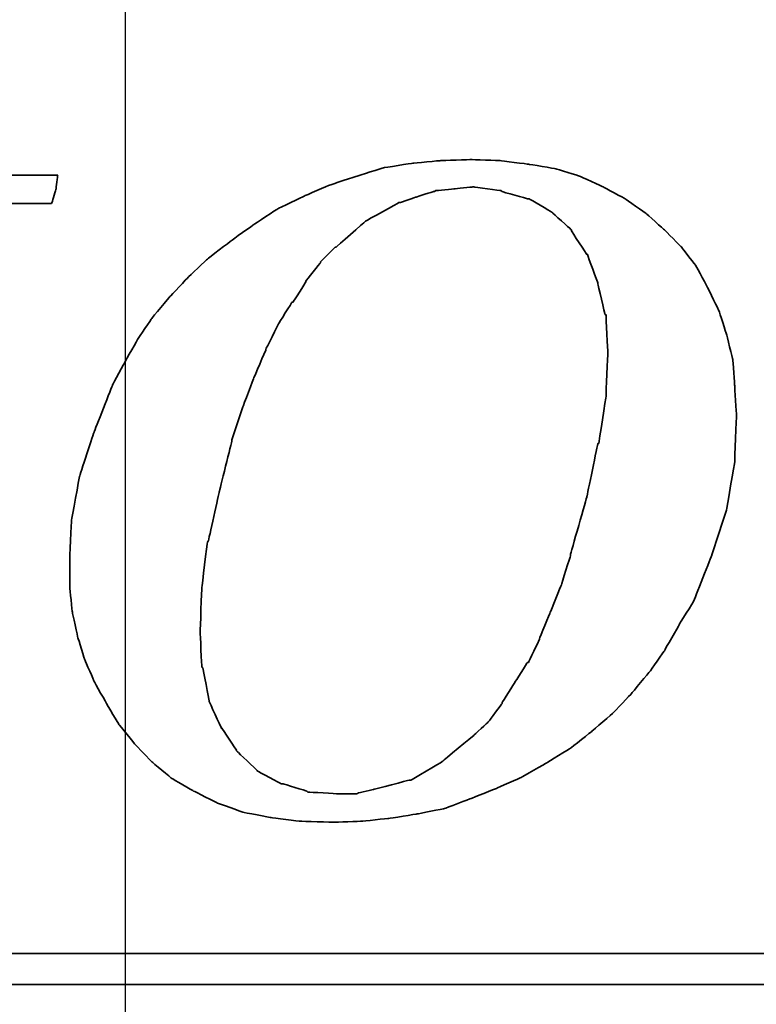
# Model space of a CAD drawing. Header units: millimetres. Extents: x -212 to 3135, y -1694 to 860.
# Tile 560 of 565: x 1110.19 to 1114.97, y -397.94 to -391.55. Entities that reach past the tile are written whole.
import ezdxf

# ---------------------------------------------------------------- set-up
doc = ezdxf.new("R2010")
doc.units = ezdxf.units.MM
doc.layers.add('2', color=7, linetype='CONTINUOUS', true_color=0xffffff)
doc.layers.add('DIM', color=4, linetype='CONTINUOUS')
doc.layers.add('layer 1', color=7, linetype='CONTINUOUS')

# ---------------------------------------------------------------- blocks, each defined once
blk = doc.blocks.new('TBI MOTION logo(完整正式版)')
at = {"layer": 'layer 1', "color": 22, "lineweight": 35}
for points, knots in [([(35.79625, -6.98375), (35.79625, -6.98375), (36.23125, -7.43875), (36.23125, -7.43875), (36.23125, -7.43875), (36.23125, -7.43875), (36.75625, -7.87125), (36.75625, -7.87125), (36.75625, -7.87125), (36.75625, -7.87125), (37.33125, -8.20375), (37.33125, -8.20375), (37.33125, -8.20375), (37.33125, -8.20375), (37.95625, -8.51875), (37.95625, -8.51875), (37.95625, -8.51875), (37.95625, -8.51875), (38.62625, -8.75875), (38.62625, -8.75875), (38.62625, -8.75875), (38.62625, -8.75875), (39.37125, -8.90375), (39.37125, -8.90375), (39.37125, -8.90375), (39.37125, -8.90375), (40.14125, -8.99875), (40.14125, -8.99875), (40.14125, -8.99875), (40.14125, -8.99875), (41.02625, -9.02375), (41.02625, -9.02375), (41.02625, -9.02375), (41.02625, -9.02375), (41.74625, -8.99875), (41.74625, -8.99875), (41.74625, -8.99875), (41.74625, -8.99875), (42.46625, -8.92375), (42.46625, -8.92375), (42.46625, -8.92375), (42.46625, -8.92375), (43.21125, -8.80625), (43.21125, -8.80625), (43.21125, -8.80625), (43.21125, -8.80625), (43.93125, -8.66375), (43.93125, -8.66375), (43.93125, -8.66375), (43.93125, -8.66375), (44.62625, -8.39875), (44.62625, -8.39875), (44.62625, -8.39875), (44.62625, -8.39875), (45.29625, -8.13375), (45.29625, -8.13375), (45.29625, -8.13375), (45.29625, -8.13375), (45.94625, -7.84375), (45.94625, -7.84375), (45.94625, -7.84375), (45.94625, -7.84375), (46.61625, -7.46375), (46.61625, -7.46375), (46.61625, -7.46375), (46.61625, -7.46375), (47.24125, -7.07875), (47.24125, -7.07875), (47.24125, -7.07875), (47.24125, -7.07875), (47.81625, -6.62375), (47.81625, -6.62375), (47.81625, -6.62375), (47.81625, -6.62375), (48.36875, -6.14375), (48.36875, -6.14375), (48.36875, -6.14375), (48.36875, -6.14375), (48.84625, -5.64125), (48.84625, -5.64125), (48.84625, -5.64125), (48.84625, -5.64125), (49.32625, -5.06375), (49.32625, -5.06375), (49.32625, -5.06375), (49.32625, -5.06375), (49.71125, -4.51374), (49.71125, -4.51374), (49.71125, -4.51374), (49.71125, -4.51374), (50.09625, -3.83874), (50.09625, -3.83874), (50.09625, -3.83874), (50.09625, -3.83874), (50.48125, -3.21374), (50.48125, -3.21374), (50.48125, -3.21374), (50.48125, -3.21374), (50.96125, -1.99125), (50.96125, -1.99125), (50.96125, -1.99125), (50.96125, -1.99125), (51.34375, -0.81875), (51.34375, -0.81875), (51.34375, -0.81875), (51.34375, -0.81875), (51.56125, 0.45624), (51.56125, 0.45624), (51.56125, 0.45624), (51.56125, 0.45624), (51.60625, 1.67624), (51.60625, 1.67624), (51.60625, 1.67624), (51.60625, 1.67624), (51.56125, 2.44625), (51.56125, 2.44625), (51.56125, 2.44625), (51.56125, 2.44625), (51.51125, 3.14125), (51.51125, 3.14125), (51.51125, 3.14125), (51.51125, 3.14125), (51.34375, 3.81125), (51.34375, 3.81125), (51.34375, 3.81125), (51.34375, 3.81125), (51.15125, 4.41125), (51.15125, 4.41125), (51.15125, 4.41125), (51.15125, 4.41125), (50.86125, 5.01125), (50.86125, 5.01125), (50.86125, 5.01125), (50.86125, 5.01125), (50.55125, 5.58875), (50.55125, 5.58875), (50.55125, 5.58875), (50.55125, 5.58875), (50.16625, 6.09125), (50.16625, 6.09125), (50.16625, 6.09125), (50.16625, 6.09125), (49.71125, 6.54875), (49.71125, 6.54875), (49.71125, 6.54875), (49.71125, 6.54875), (49.23125, 6.98125), (49.23125, 6.98125), (49.23125, 6.98125), (49.23125, 6.98125), (48.67875, 7.36625), (48.67875, 7.36625), (48.67875, 7.36625), (48.67875, 7.36625), (48.10375, 7.67625), (48.10375, 7.67625), (48.10375, 7.67625), (48.10375, 7.67625), (47.48125, 7.96375), (47.48125, 7.96375), (47.48125, 7.96375), (47.48125, 7.96375), (46.85625, 8.15625), (46.85625, 8.15625), (46.85625, 8.15625), (46.85625, 8.15625), (46.13625, 8.27624), (46.13625, 8.27624), (46.13625, 8.27624), (46.13625, 8.27624), (45.39125, 8.37125), (45.39125, 8.37125), (45.39125, 8.37125), (45.39125, 8.37125), (44.62625, 8.39624), (44.62625, 8.39624), (44.62625, 8.39624), (44.62625, 8.39624), (43.83625, 8.37125), (43.83625, 8.37125), (43.83625, 8.37125), (43.83625, 8.37125), (43.09125, 8.30125), (43.09125, 8.30125), (43.09125, 8.30125), (43.09125, 8.30125), (42.32125, 8.18125), (42.32125, 8.18125), (42.32125, 8.18125), (42.32125, 8.18125), (41.62875, 7.96375), (41.62875, 7.96375), (41.62875, 7.96375), (41.62875, 7.96375), (40.90625, 7.72625), (40.90625, 7.72625), (40.90625, 7.72625), (40.90625, 7.72625), (40.23624, 7.43625), (40.23624, 7.43625), (40.23624, 7.43625), (40.23624, 7.43625), (39.54124, 7.10125), (39.54124, 7.10125), (39.54124, 7.10125), (39.54124, 7.10125), (38.91625, 6.69125), (38.91625, 6.69125), (38.91625, 6.69125), (38.91625, 6.69125), (38.31625, 6.26125), (38.31625, 6.26125), (38.31625, 6.26125), (38.31625, 6.26125), (37.69125, 5.78125), (37.69125, 5.78125), (37.69125, 5.78125), (37.69125, 5.78125), (37.18625, 5.30125), (37.18625, 5.30125), (37.18625, 5.30125), (37.18625, 5.30125), (36.70625, 4.79624), (36.70625, 4.79624), (36.70625, 4.79624), (36.70625, 4.79624), (36.23125, 4.22125), (36.23125, 4.22125), (36.23125, 4.22125), (36.23125, 4.22125), (35.87124, 3.69375), (35.87124, 3.69375), (35.87124, 3.69375), (35.87124, 3.69375), (35.53125, 3.09125), (35.53125, 3.09125), (35.53125, 3.09125), (35.53125, 3.09125), (35.19875, 2.47125), (35.19875, 2.47125), (35.19875, 2.47125), (35.19875, 2.47125), (34.71625, 1.24625), (34.71625, 1.24625), (34.71625, 1.24625), (34.71625, 1.24625), (34.33125, 0.06874), (34.33125, 0.06874), (34.33125, 0.06874), (34.33125, 0.06874), (34.11625, -1.07875), (34.11625, -1.07875), (34.11625, -1.07875), (34.11625, -1.07875), (34.07125, -2.15875), (34.07125, -2.15875), (34.07125, -2.15875), (34.07125, -2.15875), (34.07125, -2.85375), (34.07125, -2.85375), (34.07125, -2.85375), (34.07125, -2.85375), (34.14125, -3.50375), (34.14125, -3.50375), (34.14125, -3.50375), (34.14125, -3.50375), (34.28625, -4.17375), (34.28625, -4.17375), (34.28625, -4.17375), (34.28625, -4.17375), (34.47625, -4.77624), (34.47625, -4.77624), (34.47625, -4.77624), (34.47625, -4.77624), (34.71625, -5.32625), (34.71625, -5.32625), (34.71625, -5.32625), (34.71625, -5.32625), (35.05375, -5.92875), (35.05375, -5.92875), (35.05375, -5.92875), (35.05375, -5.92875), (35.36375, -6.45375), (35.36375, -6.45375), (35.36375, -6.45375), (35.36375, -6.45375), (35.79625, -6.98375), (35.79625, -6.98375)], [0, 0, 0, 0, 0.01388889, 0.01388889, 0.01388889, 0.0138889, 0.02777778, 0.02777778, 0.02777778, 0.02777779, 0.04166667, 0.04166667, 0.04166667, 0.04166668, 0.05555556, 0.05555556, 0.05555556, 0.05555557, 0.06944444, 0.06944444, 0.06944444, 0.06944445, 0.08333333, 0.08333333, 0.08333333, 0.08333334, 0.09722222, 0.09722222, 0.09722222, 0.09722223, 0.11111111, 0.11111111, 0.11111111, 0.11111112, 0.125, 0.125, 0.125, 0.12500001, 0.13888889, 0.13888889, 0.13888889, 0.1388889, 0.15277778, 0.15277778, 0.15277778, 0.15277779, 0.16666667, 0.16666667, 0.16666667, 0.16666668, 0.18055556, 0.18055556, 0.18055556, 0.18055557, 0.19444444, 0.19444444, 0.19444444, 0.19444445, 0.20833333, 0.20833333, 0.20833333, 0.20833334, 0.22222222, 0.22222222, 0.22222222, 0.22222223, 0.23611111, 0.23611111, 0.23611111, 0.23611112, 0.25, 0.25, 0.25, 0.25000001, 0.26388889, 0.26388889, 0.26388889, 0.2638889, 0.27777778, 0.27777778, 0.27777778, 0.27777779, 0.29166667, 0.29166667, 0.29166667, 0.29166668, 0.30555556, 0.30555556, 0.30555556, 0.30555557, 0.31944444, 0.31944444, 0.31944444, 0.31944445, 0.33333333, 0.33333333, 0.33333333, 0.33333334, 0.34722222, 0.34722222, 0.34722222, 0.34722223, 0.36111111, 0.36111111, 0.36111111, 0.36111112, 0.375, 0.375, 0.375, 0.37500001, 0.38888889, 0.38888889, 0.38888889, 0.3888889, 0.40277778, 0.40277778, 0.40277778, 0.40277779, 0.41666667, 0.41666667, 0.41666667, 0.41666668, 0.43055556, 0.43055556, 0.43055556, 0.43055557, 0.44444444, 0.44444444, 0.44444444, 0.44444445, 0.45833333, 0.45833333, 0.45833333, 0.45833334, 0.47222222, 0.47222222, 0.47222222, 0.47222223, 0.48611111, 0.48611111, 0.48611111, 0.48611112, 0.5, 0.5, 0.5, 0.50000001, 0.51388889, 0.51388889, 0.51388889, 0.5138889, 0.52777778, 0.52777778, 0.52777778, 0.52777779, 0.54166667, 0.54166667, 0.54166667, 0.54166668, 0.55555556, 0.55555556, 0.55555556, 0.55555557, 0.56944444, 0.56944444, 0.56944444, 0.56944445, 0.58333333, 0.58333333, 0.58333333, 0.58333334, 0.59722222, 0.59722222, 0.59722222, 0.59722223, 0.61111111, 0.61111111, 0.61111111, 0.61111112, 0.625, 0.625, 0.625, 0.62500001, 0.63888889, 0.63888889, 0.63888889, 0.6388889, 0.65277778, 0.65277778, 0.65277778, 0.65277779, 0.66666667, 0.66666667, 0.66666667, 0.66666668, 0.68055556, 0.68055556, 0.68055556, 0.68055557, 0.69444444, 0.69444444, 0.69444444, 0.69444445, 0.70833333, 0.70833333, 0.70833333, 0.70833334, 0.72222222, 0.72222222, 0.72222222, 0.72222223, 0.73611111, 0.73611111, 0.73611111, 0.73611112, 0.75, 0.75, 0.75, 0.75000001, 0.76388889, 0.76388889, 0.76388889, 0.7638889, 0.77777778, 0.77777778, 0.77777778, 0.77777779, 0.79166667, 0.79166667, 0.79166667, 0.79166668, 0.80555556, 0.80555556, 0.80555556, 0.80555557, 0.81944444, 0.81944444, 0.81944444, 0.81944445, 0.83333333, 0.83333333, 0.83333333, 0.83333334, 0.84722222, 0.84722222, 0.84722222, 0.84722223, 0.86111111, 0.86111111, 0.86111111, 0.86111112, 0.875, 0.875, 0.875, 0.87500001, 0.88888889, 0.88888889, 0.88888889, 0.8888889, 0.90277778, 0.90277778, 0.90277778, 0.90277779, 0.91666667, 0.91666667, 0.91666667, 0.91666668, 0.93055556, 0.93055556, 0.93055556, 0.93055557, 0.94444444, 0.94444444, 0.94444444, 0.94444445, 0.95833333, 0.95833333, 0.95833333, 0.95833334, 0.97222222, 0.97222222, 0.97222222, 0.97222223, 0.98611111, 0.98611111, 0.98611111, 0.98611112, 1, 1, 1, 1]), ([(22.26375, -7.94375), (22.26375, -7.94375), (22.26375, -7.96625), (22.26375, -7.96625), (22.26375, -7.96625), (22.26375, -7.96625), (22.24125, -7.99125), (22.24125, -7.99125), (22.24125, -7.99125), (22.24125, -7.99125), (22.14625, -8.34875), (22.14625, -8.34875), (22.14625, -8.34875), (22.14625, -8.34875), (22.07625, -8.68625), (22.07625, -8.68625), (22.07625, -8.68625), (22.07625, -8.68625), (22.17125, -8.68625), (22.17125, -8.68625), (22.17125, -8.68625), (22.17125, -8.68625), (22.55375, -8.68625), (22.55375, -8.68625), (22.55375, -8.68625), (22.55375, -8.68625), (23.08125, -8.68625), (23.08125, -8.68625), (23.08125, -8.68625), (23.08125, -8.68625), (23.70375, -8.68625), (23.70375, -8.68625), (23.70375, -8.68625), (23.70375, -8.68625), (24.42625, -8.68625), (24.42625, -8.68625), (24.42625, -8.68625), (24.42625, -8.68625), (25.91125, -8.68625), (25.91125, -8.68625), (25.91125, -8.68625), (25.91125, -8.68625), (27.40125, -8.68625), (27.40125, -8.68625), (27.40125, -8.68625), (27.40125, -8.68625), (28.11875, -8.68625), (28.11875, -8.68625), (28.11875, -8.68625), (28.11875, -8.68625), (28.74125, -8.68625), (28.74125, -8.68625), (28.74125, -8.68625), (28.74125, -8.68625), (29.22125, -8.68625), (29.22125, -8.68625), (29.22125, -8.68625), (29.22125, -8.68625), (29.65625, -8.68625), (29.65625, -8.68625), (29.65625, -8.68625), (29.65625, -8.68625), (29.84875, -8.68625), (29.84875, -8.68625), (29.84875, -8.68625), (29.84875, -8.68625), (29.84875, -8.63875), (29.84875, -8.63875), (29.84875, -8.63875), (29.84875, -8.63875), (29.87125, -8.63875), (29.87125, -8.63875), (29.87125, -8.63875), (29.87125, -8.63875), (29.96875, -8.27875), (29.96875, -8.27875), (29.96875, -8.27875), (29.96875, -8.27875), (30.04125, -7.94375), (30.04125, -7.94375), (30.04125, -7.94375), (30.04125, -7.94375), (29.65625, -7.94375), (29.65625, -7.94375), (29.65625, -7.94375), (29.65625, -7.94375), (29.22125, -7.94375), (29.22125, -7.94375), (29.22125, -7.94375), (29.22125, -7.94375), (29.08125, -7.94375), (29.08125, -7.94375), (29.08125, -7.94375), (29.08125, -7.94375), (29.03125, -7.94375), (29.03125, -7.94375), (29.03125, -7.94375), (29.03125, -7.94375), (28.45625, -7.89375), (28.45625, -7.89375), (28.45625, -7.89375), (28.45625, -7.89375), (28.43125, -7.87125), (28.43125, -7.87125), (28.43125, -7.87125), (28.43125, -7.87125), (28.19125, -7.82375), (28.19125, -7.82375), (28.19125, -7.82375), (28.19125, -7.82375), (28.16625, -7.82375), (28.16625, -7.82375), (28.16625, -7.82375), (28.16625, -7.82375), (28.14625, -7.82375), (28.14625, -7.82375), (28.14625, -7.82375), (28.14625, -7.82375), (27.95125, -7.72375), (27.95125, -7.72375), (27.95125, -7.72375), (27.95125, -7.72375), (27.92625, -7.70375), (27.92625, -7.70375), (27.92625, -7.70375), (27.92625, -7.70375), (27.90625, -7.67875), (27.90625, -7.67875), (27.90625, -7.67875), (27.90625, -7.67875), (27.76125, -7.48875), (27.76125, -7.48875), (27.76125, -7.48875), (27.76125, -7.48875), (27.73375, -7.43875), (27.73375, -7.43875), (27.73375, -7.43875), (27.73375, -7.43875), (27.71125, -7.38875), (27.71125, -7.38875), (27.71125, -7.38875), (27.71125, -7.38875), (27.66625, -7.12875), (27.66625, -7.12875), (27.66625, -7.12875), (27.66625, -7.12875), (27.66625, -7.10375), (27.66625, -7.10375), (27.66625, -7.10375), (27.66625, -7.10375), (27.66625, -7.05375), (27.66625, -7.05375), (27.66625, -7.05375), (27.66625, -7.05375), (27.66625, -7.00875), (27.66625, -7.00875), (27.66625, -7.00875), (27.66625, -7.00875), (27.71125, -6.69625), (27.71125, -6.69625), (27.71125, -6.69625), (27.71125, -6.69625), (27.71125, -6.67125), (27.71125, -6.67125), (27.71125, -6.67125), (27.71125, -6.67125), (27.73375, -6.64875), (27.73375, -6.64875), (27.73375, -6.64875), (27.73375, -6.64875), (27.78625, -6.50375), (27.78625, -6.50375), (27.78625, -6.50375), (27.78625, -6.50375), (27.83125, -6.38375), (27.83125, -6.38375), (27.83125, -6.38375), (27.83125, -6.38375), (27.88125, -6.14375), (27.88125, -6.14375), (27.88125, -6.14375), (27.88125, -6.14375), (27.88125, -6.11875), (27.88125, -6.11875), (27.88125, -6.11875), (27.88125, -6.11875), (27.97625, -5.85375), (27.97625, -5.85375), (27.97625, -5.85375), (27.97625, -5.85375), (28.07375, -5.47125), (28.07375, -5.47125), (28.07375, -5.47125), (28.07375, -5.47125), (28.26625, -4.65375), (28.26625, -4.65375), (28.26625, -4.65375), (28.26625, -4.65375), (28.26625, -4.63375), (28.26625, -4.63375), (28.26625, -4.63375), (28.26625, -4.63375), (28.55125, -3.67374), (28.55125, -3.67374), (28.55125, -3.67374), (28.55125, -3.67374), (28.84125, -2.59374), (28.84125, -2.59374), (28.84125, -2.59374), (28.84125, -2.59374), (29.46125, -0.19375), (29.46125, -0.19375), (29.46125, -0.19375), (29.46125, -0.19375), (30.08625, 2.20624), (30.08625, 2.20624), (30.08625, 2.20624), (30.08625, 2.20624), (30.37625, 3.30875), (30.37625, 3.30875), (30.37625, 3.30875), (30.37625, 3.30875), (30.37625, 3.33125), (30.37625, 3.33125), (30.37625, 3.33125), (30.37625, 3.33125), (30.66125, 4.27125), (30.66125, 4.27125), (30.66125, 4.27125), (30.66125, 4.27125), (30.66125, 4.31875), (30.66125, 4.31875), (30.66125, 4.31875), (30.66125, 4.31875), (30.85625, 5.13125), (30.85625, 5.13125), (30.85625, 5.13125), (30.85625, 5.13125), (30.95125, 5.47125), (30.95125, 5.47125), (30.95125, 5.47125), (30.95125, 5.47125), (30.95125, 5.49125), (30.95125, 5.49125), (30.95125, 5.49125), (30.95125, 5.49125), (31.04625, 5.75625), (31.04625, 5.75625), (31.04625, 5.75625), (31.04625, 5.75625), (31.09625, 5.97125), (31.09625, 5.97125), (31.09625, 5.97125), (31.09625, 5.97125), (31.09625, 5.99624), (31.09625, 5.99624), (31.09625, 5.99624), (31.09625, 5.99624), (31.14375, 6.16625), (31.14375, 6.16625), (31.14375, 6.16625), (31.14375, 6.16625), (31.14375, 6.18625), (31.14375, 6.18625), (31.14375, 6.18625), (31.14375, 6.18625), (31.16624, 6.28625), (31.16624, 6.28625), (31.16624, 6.28625), (31.16624, 6.28625), (31.16624, 6.33124), (31.16624, 6.33124), (31.16624, 6.33124), (31.16624, 6.33124), (31.19125, 6.38124), (31.19125, 6.38124), (31.19125, 6.38124), (31.19125, 6.38124), (31.38125, 6.71625), (31.38125, 6.71625), (31.38125, 6.71625), (31.38125, 6.71625), (31.40624, 6.74125), (31.40624, 6.74125), (31.40624, 6.74125), (31.40624, 6.74125), (31.43125, 6.76625), (31.43125, 6.76625), (31.43125, 6.76625), (31.43125, 6.76625), (31.64625, 7.00624), (31.64625, 7.00624), (31.64625, 7.00624), (31.64625, 7.00624), (31.67125, 7.00624), (31.67125, 7.00624), (31.67125, 7.00624), (31.67125, 7.00624), (31.69625, 7.00624), (31.69625, 7.00624), (31.69625, 7.00624), (31.69625, 7.00624), (31.83875, 7.10125), (31.83875, 7.10125), (31.83875, 7.10125), (31.83875, 7.10125), (31.86124, 7.12624), (31.86124, 7.12624), (31.86124, 7.12624), (31.86124, 7.12624), (31.88625, 7.12624), (31.88625, 7.12624), (31.88625, 7.12624), (31.88625, 7.12624), (32.10124, 7.17125), (32.10124, 7.17125), (32.10124, 7.17125), (32.10124, 7.17125), (32.10124, 7.19624), (32.10124, 7.19624), (32.10124, 7.19624), (32.10124, 7.19624), (32.39125, 7.24624), (32.39125, 7.24624), (32.39125, 7.24624), (32.39125, 7.24624), (32.41624, 7.24624), (32.41624, 7.24624), (32.41624, 7.24624), (32.41624, 7.24624), (32.43624, 7.24624), (32.43624, 7.24624), (32.43624, 7.24624), (32.43624, 7.24624), (32.72375, 7.24624), (32.72375, 7.24624), (32.72375, 7.24624), (32.72375, 7.24624), (32.79624, 7.24624), (32.79624, 7.24624), (32.79624, 7.24624), (32.79624, 7.24624), (32.89625, 7.24624), (32.89625, 7.24624), (32.89625, 7.24624), (32.89625, 7.24624), (33.23124, 7.24624), (33.23124, 7.24624), (33.23124, 7.24624), (33.23124, 7.24624), (33.59125, 7.24624), (33.59125, 7.24624), (33.59125, 7.24624), (33.59125, 7.24624), (33.61625, 7.29125), (33.61625, 7.29125), (33.61625, 7.29125), (33.61625, 7.29125), (33.71125, 7.62625), (33.71125, 7.62625), (33.71125, 7.62625), (33.71125, 7.62625), (33.75625, 7.98625), (33.75625, 7.98625), (33.75625, 7.98625), (33.75625, 7.98625), (33.63625, 7.98625), (33.63625, 7.98625), (33.63625, 7.98625), (33.63625, 7.98625), (33.23124, 7.98625), (33.23124, 7.98625), (33.23124, 7.98625), (33.23124, 7.98625), (32.67875, 7.98625), (32.67875, 7.98625), (32.67875, 7.98625), (32.67875, 7.98625), (32.05625, 7.98625), (32.05625, 7.98625), (32.05625, 7.98625), (32.05625, 7.98625), (31.35625, 7.98625), (31.35625, 7.98625), (31.35625, 7.98625), (31.35625, 7.98625), (29.80125, 7.98625), (29.80125, 7.98625), (29.80125, 7.98625), (29.80125, 7.98625), (28.26625, 7.98625), (28.26625, 7.98625), (28.26625, 7.98625), (28.26625, 7.98625), (27.59125, 7.98625), (27.59125, 7.98625), (27.59125, 7.98625), (27.59125, 7.98625), (26.91875, 7.98625), (26.91875, 7.98625), (26.91875, 7.98625), (26.91875, 7.98625), (26.39125, 7.98625), (26.39125, 7.98625), (26.39125, 7.98625), (26.39125, 7.98625), (25.96125, 7.98625), (25.96125, 7.98625), (25.96125, 7.98625), (25.96125, 7.98625), (25.76875, 7.98625), (25.76875, 7.98625), (25.76875, 7.98625), (25.76875, 7.98625), (25.76875, 7.96375), (25.76875, 7.96375), (25.76875, 7.96375), (25.76875, 7.96375), (25.74625, 7.94125), (25.74625, 7.94125), (25.74625, 7.94125), (25.74625, 7.94125), (25.64875, 7.55625), (25.64875, 7.55625), (25.64875, 7.55625), (25.64875, 7.55625), (25.57625, 7.24624), (25.57625, 7.24624), (25.57625, 7.24624), (25.57625, 7.24624), (25.59875, 7.24624), (25.59875, 7.24624), (25.59875, 7.24624), (25.59875, 7.24624), (26.01125, 7.24624), (26.01125, 7.24624), (26.01125, 7.24624), (26.01125, 7.24624), (26.48625, 7.24624), (26.48625, 7.24624), (26.48625, 7.24624), (26.48625, 7.24624), (26.60625, 7.24624), (26.60625, 7.24624), (26.60625, 7.24624), (26.60625, 7.24624), (26.63125, 7.24624), (26.63125, 7.24624), (26.63125, 7.24624), (26.63125, 7.24624), (26.68125, 7.24624), (26.68125, 7.24624), (26.68125, 7.24624), (26.68125, 7.24624), (26.70625, 7.24624), (26.70625, 7.24624), (26.70625, 7.24624), (26.70625, 7.24624), (26.96625, 7.24624), (26.96625, 7.24624), (26.96625, 7.24624), (26.96625, 7.24624), (26.99125, 7.21875), (26.99125, 7.21875), (26.99125, 7.21875), (26.99125, 7.21875), (27.23375, 7.17125), (27.23375, 7.17125), (27.23375, 7.17125), (27.23375, 7.17125), (27.40125, 7.12624), (27.40125, 7.12624), (27.40125, 7.12624), (27.40125, 7.12624), (27.56625, 7.07624), (27.56625, 7.07624), (27.56625, 7.07624), (27.56625, 7.07624), (27.61375, 7.07624), (27.61375, 7.07624), (27.61375, 7.07624), (27.61375, 7.07624), (27.64125, 7.07624), (27.64125, 7.07624), (27.64125, 7.07624), (27.64125, 7.07624), (27.66625, 7.02624), (27.66625, 7.02624), (27.66625, 7.02624), (27.66625, 7.02624), (27.85625, 6.86125), (27.85625, 6.86125), (27.85625, 6.86125), (27.85625, 6.86125), (27.88125, 6.81125), (27.88125, 6.81125), (27.88125, 6.81125), (27.88125, 6.81125), (27.88125, 6.76625), (27.88125, 6.76625), (27.88125, 6.76625), (27.88125, 6.76625), (27.92625, 6.47625), (27.92625, 6.47625), (27.92625, 6.47625), (27.92625, 6.47625), (27.95125, 6.45124), (27.95125, 6.45124), (27.95125, 6.45124), (27.95125, 6.45124), (27.95125, 6.42625), (27.95125, 6.42625), (27.95125, 6.42625), (27.95125, 6.42625), (27.95125, 6.40625), (27.95125, 6.40625), (27.95125, 6.40625), (27.95125, 6.40625), (27.92625, 6.35625), (27.92625, 6.35625), (27.92625, 6.35625), (27.92625, 6.35625), (27.92625, 6.33124), (27.92625, 6.33124), (27.92625, 6.33124), (27.92625, 6.33124), (27.90625, 5.99624), (27.90625, 5.99624), (27.90625, 5.99624), (27.90625, 5.99624), (27.88125, 5.89875), (27.88125, 5.89875), (27.88125, 5.89875), (27.88125, 5.89875), (27.85625, 5.87625), (27.85625, 5.87625), (27.85625, 5.87625), (27.85625, 5.87625), (27.85625, 5.85125), (27.85625, 5.85125), (27.85625, 5.85125), (27.85625, 5.85125), (27.85625, 5.82625), (27.85625, 5.82625), (27.85625, 5.82625), (27.85625, 5.82625), (27.83125, 5.82625), (27.83125, 5.82625), (27.83125, 5.82625), (27.83125, 5.82625), (27.78625, 5.63625), (27.78625, 5.63625), (27.78625, 5.63625), (27.78625, 5.63625), (27.78625, 5.61125), (27.78625, 5.61125), (27.78625, 5.61125), (27.78625, 5.61125), (27.78625, 5.58875), (27.78625, 5.58875), (27.78625, 5.58875), (27.78625, 5.58875), (27.68625, 5.42125), (27.68625, 5.42125), (27.68625, 5.42125), (27.68625, 5.42125), (27.66625, 5.13125), (27.66625, 5.13125), (27.66625, 5.13125), (27.66625, 5.13125), (27.64125, 5.10874), (27.64125, 5.10874), (27.64125, 5.10874), (27.64125, 5.10874), (27.64125, 5.08625), (27.64125, 5.08625), (27.64125, 5.08625), (27.64125, 5.08625), (27.52125, 4.75124), (27.52125, 4.75124), (27.52125, 4.75124), (27.52125, 4.75124), (27.30625, 3.95625), (27.30625, 3.95625), (27.30625, 3.95625), (27.30625, 3.95625), (27.03875, 2.97125), (27.03875, 2.97125), (27.03875, 2.97125), (27.03875, 2.97125), (26.75375, 1.87125), (26.75375, 1.87125), (26.75375, 1.87125), (26.75375, 1.87125), (26.12625, -0.50374), (26.12625, -0.50374), (26.12625, -0.50374), (26.12625, -0.50374), (25.50625, -2.85375), (25.50625, -2.85375), (25.50625, -2.85375), (25.50625, -2.85375), (25.21625, -3.95875), (25.21625, -3.95875), (25.21625, -3.95875), (25.21625, -3.95875), (25.21625, -3.98375), (25.21625, -3.98375), (25.21625, -3.98375), (25.21625, -3.98375), (24.93125, -4.94375), (24.93125, -4.94375), (24.93125, -4.94375), (24.93125, -4.94375), (24.73625, -5.78375), (24.73625, -5.78375), (24.73625, -5.78375), (24.73625, -5.78375), (24.64125, -6.11875), (24.64125, -6.11875), (24.64125, -6.11875), (24.64125, -6.11875), (24.64125, -6.14375), (24.64125, -6.14375), (24.64125, -6.14375), (24.64125, -6.14375), (24.54625, -6.40875), (24.54625, -6.40875), (24.54625, -6.40875), (24.54625, -6.40875), (24.49625, -6.64875), (24.49625, -6.64875), (24.49625, -6.64875), (24.49625, -6.64875), (24.49625, -6.67125), (24.49625, -6.67125), (24.49625, -6.67125), (24.49625, -6.67125), (24.45125, -6.81375), (24.45125, -6.81375), (24.45125, -6.81375), (24.45125, -6.81375), (24.40125, -6.95875), (24.40125, -6.95875), (24.40125, -6.95875), (24.40125, -6.95875), (24.23375, -7.34375), (24.23375, -7.34375), (24.23375, -7.34375), (24.23375, -7.34375), (24.23375, -7.36875), (24.23375, -7.36875), (24.23375, -7.36875), (24.23375, -7.36875), (24.20875, -7.38875), (24.20875, -7.38875), (24.20875, -7.38875), (24.20875, -7.38875), (23.94625, -7.67875), (23.94625, -7.67875), (23.94625, -7.67875), (23.94625, -7.67875), (23.92125, -7.70375), (23.92125, -7.70375), (23.92125, -7.70375), (23.92125, -7.70375), (23.87125, -7.72375), (23.87125, -7.72375), (23.87125, -7.72375), (23.87125, -7.72375), (23.53875, -7.87125), (23.53875, -7.87125), (23.53875, -7.87125), (23.53875, -7.87125), (23.51125, -7.87125), (23.51125, -7.87125), (23.51125, -7.87125), (23.51125, -7.87125), (23.49125, -7.89375), (23.49125, -7.89375), (23.49125, -7.89375), (23.49125, -7.89375), (23.05625, -7.94375), (23.05625, -7.94375), (23.05625, -7.94375), (23.05625, -7.94375), (23.03625, -7.94375), (23.03625, -7.94375), (23.03625, -7.94375), (23.03625, -7.94375), (22.98625, -7.94375), (22.98625, -7.94375), (22.98625, -7.94375), (22.98625, -7.94375), (22.88875, -7.94375), (22.88875, -7.94375), (22.88875, -7.94375), (22.88875, -7.94375), (22.55375, -7.94375), (22.55375, -7.94375), (22.55375, -7.94375), (22.55375, -7.94375), (22.26375, -7.94375), (22.26375, -7.94375)], [0, 0, 0, 0, 0.00568182, 0.00568182, 0.00568182, 0.00568183, 0.01136364, 0.01136364, 0.01136364, 0.01136365, 0.01704545, 0.01704545, 0.01704545, 0.01704546, 0.02272727, 0.02272727, 0.02272727, 0.02272728, 0.02840909, 0.02840909, 0.02840909, 0.0284091, 0.03409091, 0.03409091, 0.03409091, 0.03409092, 0.03977273, 0.03977273, 0.03977273, 0.03977274, 0.04545455, 0.04545455, 0.04545455, 0.04545456, 0.05113636, 0.05113636, 0.05113636, 0.05113637, 0.05681818, 0.05681818, 0.05681818, 0.05681819, 0.0625, 0.0625, 0.0625, 0.06250001, 0.06818182, 0.06818182, 0.06818182, 0.06818183, 0.07386364, 0.07386364, 0.07386364, 0.07386365, 0.07954545, 0.07954545, 0.07954545, 0.07954546, 0.08522727, 0.08522727, 0.08522727, 0.08522728, 0.09090909, 0.09090909, 0.09090909, 0.0909091, 0.09659091, 0.09659091, 0.09659091, 0.09659092, 0.10227273, 0.10227273, 0.10227273, 0.10227274, 0.10795455, 0.10795455, 0.10795455, 0.10795456, 0.11363636, 0.11363636, 0.11363636, 0.11363637, 0.11931818, 0.11931818, 0.11931818, 0.11931819, 0.125, 0.125, 0.125, 0.12500001, 0.13068182, 0.13068182, 0.13068182, 0.13068183, 0.13636364, 0.13636364, 0.13636364, 0.13636365, 0.14204545, 0.14204545, 0.14204545, 0.14204546, 0.14772727, 0.14772727, 0.14772727, 0.14772728, 0.15340909, 0.15340909, 0.15340909, 0.1534091, 0.15909091, 0.15909091, 0.15909091, 0.15909092, 0.16477273, 0.16477273, 0.16477273, 0.16477274, 0.17045455, 0.17045455, 0.17045455, 0.17045456, 0.17613636, 0.17613636, 0.17613636, 0.17613637, 0.18181818, 0.18181818, 0.18181818, 0.18181819, 0.1875, 0.1875, 0.1875, 0.18750001, 0.19318182, 0.19318182, 0.19318182, 0.19318183, 0.19886364, 0.19886364, 0.19886364, 0.19886365, 0.20454545, 0.20454545, 0.20454545, 0.20454546, 0.21022727, 0.21022727, 0.21022727, 0.21022728, 0.21590909, 0.21590909, 0.21590909, 0.2159091, 0.22159091, 0.22159091, 0.22159091, 0.22159092, 0.22727273, 0.22727273, 0.22727273, 0.22727274, 0.23295455, 0.23295455, 0.23295455, 0.23295456, 0.23863636, 0.23863636, 0.23863636, 0.23863637, 0.24431818, 0.24431818, 0.24431818, 0.24431819, 0.25, 0.25, 0.25, 0.25000001, 0.25568182, 0.25568182, 0.25568182, 0.25568183, 0.26136364, 0.26136364, 0.26136364, 0.26136365, 0.26704545, 0.26704545, 0.26704545, 0.26704546, 0.27272727, 0.27272727, 0.27272727, 0.27272728, 0.27840909, 0.27840909, 0.27840909, 0.2784091, 0.28409091, 0.28409091, 0.28409091, 0.28409092, 0.28977273, 0.28977273, 0.28977273, 0.28977274, 0.29545455, 0.29545455, 0.29545455, 0.29545456, 0.30113636, 0.30113636, 0.30113636, 0.30113637, 0.30681818, 0.30681818, 0.30681818, 0.30681819, 0.3125, 0.3125, 0.3125, 0.31250001, 0.31818182, 0.31818182, 0.31818182, 0.31818183, 0.32386364, 0.32386364, 0.32386364, 0.32386365, 0.32954545, 0.32954545, 0.32954545, 0.32954546, 0.33522727, 0.33522727, 0.33522727, 0.33522728, 0.34090909, 0.34090909, 0.34090909, 0.3409091, 0.34659091, 0.34659091, 0.34659091, 0.34659092, 0.35227273, 0.35227273, 0.35227273, 0.35227274, 0.35795455, 0.35795455, 0.35795455, 0.35795456, 0.36363636, 0.36363636, 0.36363636, 0.36363637, 0.36931818, 0.36931818, 0.36931818, 0.36931819, 0.375, 0.375, 0.375, 0.37500001, 0.38068182, 0.38068182, 0.38068182, 0.38068183, 0.38636364, 0.38636364, 0.38636364, 0.38636365, 0.39204545, 0.39204545, 0.39204545, 0.39204546, 0.39772727, 0.39772727, 0.39772727, 0.39772728, 0.40340909, 0.40340909, 0.40340909, 0.4034091, 0.40909091, 0.40909091, 0.40909091, 0.40909092, 0.41477273, 0.41477273, 0.41477273, 0.41477274, 0.42045455, 0.42045455, 0.42045455, 0.42045456, 0.42613636, 0.42613636, 0.42613636, 0.42613637, 0.43181818, 0.43181818, 0.43181818, 0.43181819, 0.4375, 0.4375, 0.4375, 0.43750001, 0.44318182, 0.44318182, 0.44318182, 0.44318183, 0.44886364, 0.44886364, 0.44886364, 0.44886365, 0.45454545, 0.45454545, 0.45454545, 0.45454546, 0.46022727, 0.46022727, 0.46022727, 0.46022728, 0.46590909, 0.46590909, 0.46590909, 0.4659091, 0.47159091, 0.47159091, 0.47159091, 0.47159092, 0.47727273, 0.47727273, 0.47727273, 0.47727274, 0.48295455, 0.48295455, 0.48295455, 0.48295456, 0.48863636, 0.48863636, 0.48863636, 0.48863637, 0.49431818, 0.49431818, 0.49431818, 0.49431819, 0.5, 0.5, 0.5, 0.50000001, 0.50568182, 0.50568182, 0.50568182, 0.50568183, 0.51136364, 0.51136364, 0.51136364, 0.51136365, 0.51704545, 0.51704545, 0.51704545, 0.51704546, 0.52272727, 0.52272727, 0.52272727, 0.52272728, 0.52840909, 0.52840909, 0.52840909, 0.5284091, 0.53409091, 0.53409091, 0.53409091, 0.53409092, 0.53977273, 0.53977273, 0.53977273, 0.53977274, 0.54545455, 0.54545455, 0.54545455, 0.54545456, 0.55113636, 0.55113636, 0.55113636, 0.55113637, 0.55681818, 0.55681818, 0.55681818, 0.55681819, 0.5625, 0.5625, 0.5625, 0.56250001, 0.56818182, 0.56818182, 0.56818182, 0.56818183, 0.57386364, 0.57386364, 0.57386364, 0.57386365, 0.57954545, 0.57954545, 0.57954545, 0.57954546, 0.58522727, 0.58522727, 0.58522727, 0.58522728, 0.59090909, 0.59090909, 0.59090909, 0.5909091, 0.59659091, 0.59659091, 0.59659091, 0.59659092, 0.60227273, 0.60227273, 0.60227273, 0.60227274, 0.60795455, 0.60795455, 0.60795455, 0.60795456, 0.61363636, 0.61363636, 0.61363636, 0.61363637, 0.61931818, 0.61931818, 0.61931818, 0.61931819, 0.625, 0.625, 0.625, 0.62500001, 0.63068182, 0.63068182, 0.63068182, 0.63068183, 0.63636364, 0.63636364, 0.63636364, 0.63636365, 0.64204545, 0.64204545, 0.64204545, 0.64204546, 0.64772727, 0.64772727, 0.64772727, 0.64772728, 0.65340909, 0.65340909, 0.65340909, 0.6534091, 0.65909091, 0.65909091, 0.65909091, 0.65909092, 0.66477273, 0.66477273, 0.66477273, 0.66477274, 0.67045455, 0.67045455, 0.67045455, 0.67045456, 0.67613636, 0.67613636, 0.67613636, 0.67613637, 0.68181818, 0.68181818, 0.68181818, 0.68181819, 0.6875, 0.6875, 0.6875, 0.68750001, 0.69318182, 0.69318182, 0.69318182, 0.69318183, 0.69886364, 0.69886364, 0.69886364, 0.69886365, 0.70454545, 0.70454545, 0.70454545, 0.70454546, 0.71022727, 0.71022727, 0.71022727, 0.71022728, 0.71590909, 0.71590909, 0.71590909, 0.7159091, 0.72159091, 0.72159091, 0.72159091, 0.72159092, 0.72727273, 0.72727273, 0.72727273, 0.72727274, 0.73295455, 0.73295455, 0.73295455, 0.73295456, 0.73863636, 0.73863636, 0.73863636, 0.73863637, 0.74431818, 0.74431818, 0.74431818, 0.74431819, 0.75, 0.75, 0.75, 0.75000001, 0.75568182, 0.75568182, 0.75568182, 0.75568183, 0.76136364, 0.76136364, 0.76136364, 0.76136365, 0.76704545, 0.76704545, 0.76704545, 0.76704546, 0.77272727, 0.77272727, 0.77272727, 0.77272728, 0.77840909, 0.77840909, 0.77840909, 0.7784091, 0.78409091, 0.78409091, 0.78409091, 0.78409092, 0.78977273, 0.78977273, 0.78977273, 0.78977274, 0.79545455, 0.79545455, 0.79545455, 0.79545456, 0.80113636, 0.80113636, 0.80113636, 0.80113637, 0.80681818, 0.80681818, 0.80681818, 0.80681819, 0.8125, 0.8125, 0.8125, 0.81250001, 0.81818182, 0.81818182, 0.81818182, 0.81818183, 0.82386364, 0.82386364, 0.82386364, 0.82386365, 0.82954545, 0.82954545, 0.82954545, 0.82954546, 0.83522727, 0.83522727, 0.83522727, 0.83522728, 0.84090909, 0.84090909, 0.84090909, 0.8409091, 0.84659091, 0.84659091, 0.84659091, 0.84659092, 0.85227273, 0.85227273, 0.85227273, 0.85227274, 0.85795455, 0.85795455, 0.85795455, 0.85795456, 0.86363636, 0.86363636, 0.86363636, 0.86363637, 0.86931818, 0.86931818, 0.86931818, 0.86931819, 0.875, 0.875, 0.875, 0.87500001, 0.88068182, 0.88068182, 0.88068182, 0.88068183, 0.88636364, 0.88636364, 0.88636364, 0.88636365, 0.89204545, 0.89204545, 0.89204545, 0.89204546, 0.89772727, 0.89772727, 0.89772727, 0.89772728, 0.90340909, 0.90340909, 0.90340909, 0.9034091, 0.90909091, 0.90909091, 0.90909091, 0.90909092, 0.91477273, 0.91477273, 0.91477273, 0.91477274, 0.92045455, 0.92045455, 0.92045455, 0.92045456, 0.92613636, 0.92613636, 0.92613636, 0.92613637, 0.93181818, 0.93181818, 0.93181818, 0.93181819, 0.9375, 0.9375, 0.9375, 0.93750001, 0.94318182, 0.94318182, 0.94318182, 0.94318183, 0.94886364, 0.94886364, 0.94886364, 0.94886365, 0.95454545, 0.95454545, 0.95454545, 0.95454546, 0.96022727, 0.96022727, 0.96022727, 0.96022728, 0.96590909, 0.96590909, 0.96590909, 0.9659091, 0.97159091, 0.97159091, 0.97159091, 0.97159092, 0.97727273, 0.97727273, 0.97727273, 0.97727274, 0.98295455, 0.98295455, 0.98295455, 0.98295456, 0.98863636, 0.98863636, 0.98863636, 0.98863637, 0.99431818, 0.99431818, 0.99431818, 0.99431819, 1, 1, 1, 1]), ([(38.33875, 1.03124), (38.33875, 1.03124), (38.62625, 1.89625), (38.62625, 1.89625), (38.62625, 1.89625), (38.62625, 1.89625), (38.91625, 2.66375), (38.91625, 2.66375), (38.91625, 2.66375), (38.91625, 2.66375), (39.22625, 3.38125), (39.22625, 3.38125), (39.22625, 3.38125), (39.22625, 3.38125), (39.22625, 3.40624), (39.22625, 3.40624), (39.22625, 3.40624), (39.22625, 3.40624), (39.56124, 4.07624), (39.56124, 4.07624), (39.56124, 4.07624), (39.56124, 4.07624), (39.92125, 4.65125), (39.92125, 4.65125), (39.92125, 4.65125), (39.92125, 4.65125), (39.94625, 4.65125), (39.94625, 4.65125), (39.94625, 4.65125), (39.94625, 4.65125), (40.28125, 5.17875), (40.28125, 5.17875), (40.28125, 5.17875), (40.28125, 5.17875), (40.28125, 5.20375), (40.28125, 5.20375), (40.28125, 5.20375), (40.28125, 5.20375), (40.66875, 5.68625), (40.66875, 5.68625), (40.66875, 5.68625), (40.66875, 5.68625), (40.66875, 5.70625), (40.66875, 5.70625), (40.66875, 5.70625), (40.66875, 5.70625), (41.05124, 6.09125), (41.05124, 6.09125), (41.05124, 6.09125), (41.05124, 6.09125), (41.07625, 6.09125), (41.07625, 6.09125), (41.07625, 6.09125), (41.07625, 6.09125), (41.84125, 6.76625), (41.84125, 6.76625), (41.84125, 6.76625), (41.84125, 6.76625), (41.86625, 6.78625), (41.86625, 6.78625), (41.86625, 6.78625), (41.86625, 6.78625), (42.73125, 7.26624), (42.73125, 7.26624), (42.73125, 7.26624), (42.73125, 7.26624), (42.75625, 7.26624), (42.75625, 7.26624), (42.75625, 7.26624), (42.75625, 7.26624), (43.18625, 7.41125), (43.18625, 7.41125), (43.18625, 7.41125), (43.18625, 7.41125), (43.64125, 7.55625), (43.64125, 7.55625), (43.64125, 7.55625), (43.64125, 7.55625), (43.66625, 7.55625), (43.66625, 7.55625), (43.66625, 7.55625), (43.66625, 7.55625), (43.69125, 7.58124), (43.69125, 7.58124), (43.69125, 7.58124), (43.69125, 7.58124), (44.19125, 7.62625), (44.19125, 7.62625), (44.19125, 7.62625), (44.19125, 7.62625), (44.67125, 7.67625), (44.67125, 7.67625), (44.67125, 7.67625), (44.67125, 7.67625), (44.69625, 7.67625), (44.69625, 7.67625), (44.69625, 7.67625), (44.69625, 7.67625), (45.41875, 7.58124), (45.41875, 7.58124), (45.41875, 7.58124), (45.41875, 7.58124), (45.44125, 7.55625), (45.44125, 7.55625), (45.44125, 7.55625), (45.44125, 7.55625), (46.11125, 7.36625), (46.11125, 7.36625), (46.11125, 7.36625), (46.11125, 7.36625), (46.13625, 7.36625), (46.13625, 7.36625), (46.13625, 7.36625), (46.13625, 7.36625), (46.15875, 7.36625), (46.15875, 7.36625), (46.15875, 7.36625), (46.15875, 7.36625), (46.73625, 7.02624), (46.73625, 7.02624), (46.73625, 7.02624), (46.73625, 7.02624), (46.76125, 7.00624), (46.76125, 7.00624), (46.76125, 7.00624), (46.76125, 7.00624), (47.24125, 6.57124), (47.24125, 6.57124), (47.24125, 6.57124), (47.24125, 6.57124), (47.26625, 6.54875), (47.26625, 6.54875), (47.26625, 6.54875), (47.26625, 6.54875), (47.26625, 6.52375), (47.26625, 6.52375), (47.26625, 6.52375), (47.26625, 6.52375), (47.67375, 5.89875), (47.67375, 5.89875), (47.67375, 5.89875), (47.67375, 5.89875), (47.69625, 5.89875), (47.69625, 5.89875), (47.69625, 5.89875), (47.69625, 5.89875), (47.69625, 5.87625), (47.69625, 5.87625), (47.69625, 5.87625), (47.69625, 5.87625), (47.96125, 5.15625), (47.96125, 5.15625), (47.96125, 5.15625), (47.96125, 5.15625), (47.96125, 5.13125), (47.96125, 5.13125), (47.96125, 5.13125), (47.96125, 5.13125), (48.15125, 4.31875), (48.15125, 4.31875), (48.15125, 4.31875), (48.15125, 4.31875), (48.17625, 4.31875), (48.17625, 4.31875), (48.17625, 4.31875), (48.17625, 4.31875), (48.17625, 4.29125), (48.17625, 4.29125), (48.17625, 4.29125), (48.17625, 4.29125), (48.22625, 3.33125), (48.22625, 3.33125), (48.22625, 3.33125), (48.22625, 3.33125), (48.22625, 3.30875), (48.22625, 3.30875), (48.22625, 3.30875), (48.22625, 3.30875), (48.17625, 2.20624), (48.17625, 2.20624), (48.17625, 2.20624), (48.17625, 2.20624), (48.17625, 2.18124), (48.17625, 2.18124), (48.17625, 2.18124), (48.17625, 2.18124), (47.98375, 0.93624), (47.98375, 0.93624), (47.98375, 0.93624), (47.98375, 0.93624), (47.96125, 0.93624), (47.96125, 0.93624), (47.96125, 0.93624), (47.96125, 0.93624), (47.67375, -0.45874), (47.67375, -0.45874), (47.67375, -0.45874), (47.67375, -0.45874), (47.24125, -1.99125), (47.24125, -1.99125), (47.24125, -1.99125), (47.24125, -1.99125), (47.24125, -2.01874), (47.24125, -2.01874), (47.24125, -2.01874), (47.24125, -2.01874), (47.00125, -2.78375), (47.00125, -2.78375), (47.00125, -2.78375), (47.00125, -2.78375), (46.71125, -3.50375), (46.71125, -3.50375), (46.71125, -3.50375), (46.71125, -3.50375), (46.42625, -4.19875), (46.42625, -4.19875), (46.42625, -4.19875), (46.42625, -4.19875), (46.42625, -4.22375), (46.42625, -4.22375), (46.42625, -4.22375), (46.42625, -4.22375), (46.13625, -4.82374), (46.13625, -4.82374), (46.13625, -4.82374), (46.13625, -4.82374), (46.11125, -4.82374), (46.11125, -4.82374), (46.11125, -4.82374), (46.11125, -4.82374), (45.77625, -5.35125), (45.77625, -5.35125), (45.77625, -5.35125), (45.77625, -5.35125), (45.44125, -5.87875), (45.44125, -5.87875), (45.44125, -5.87875), (45.44125, -5.87875), (45.44125, -5.90375), (45.44125, -5.90375), (45.44125, -5.90375), (45.44125, -5.90375), (45.10625, -6.35875), (45.10625, -6.35875), (45.10625, -6.35875), (45.10625, -6.35875), (45.08125, -6.38375), (45.08125, -6.38375), (45.08125, -6.38375), (45.08125, -6.38375), (44.69625, -6.74375), (44.69625, -6.74375), (44.69625, -6.74375), (44.69625, -6.74375), (43.88375, -7.41625), (43.88375, -7.41625), (43.88375, -7.41625), (43.88375, -7.41625), (43.85625, -7.43875), (43.85625, -7.43875), (43.85625, -7.43875), (43.85625, -7.43875), (43.04125, -7.91875), (43.04125, -7.91875), (43.04125, -7.91875), (43.04125, -7.91875), (43.01625, -7.91875), (43.01625, -7.91875), (43.01625, -7.91875), (43.01625, -7.91875), (42.99625, -7.91875), (42.99625, -7.91875), (42.99625, -7.91875), (42.99625, -7.91875), (42.08125, -8.15875), (42.08125, -8.15875), (42.08125, -8.15875), (42.08125, -8.15875), (41.65125, -8.25625), (41.65125, -8.25625), (41.65125, -8.25625), (41.65125, -8.25625), (41.62875, -8.27875), (41.62875, -8.27875), (41.62875, -8.27875), (41.62875, -8.27875), (41.60125, -8.27875), (41.60125, -8.27875), (41.60125, -8.27875), (41.60125, -8.27875), (41.12125, -8.27875), (41.12125, -8.27875), (41.12125, -8.27875), (41.12125, -8.27875), (40.35624, -8.23125), (40.35624, -8.23125), (40.35624, -8.23125), (40.35624, -8.23125), (40.33125, -8.23125), (40.33125, -8.23125), (40.33125, -8.23125), (40.33125, -8.23125), (40.30625, -8.20375), (40.30625, -8.20375), (40.30625, -8.20375), (40.30625, -8.20375), (39.68375, -8.01375), (39.68375, -8.01375), (39.68375, -8.01375), (39.68375, -8.01375), (39.66124, -8.01375), (39.66124, -8.01375), (39.66124, -8.01375), (39.66124, -8.01375), (39.63625, -8.01375), (39.63625, -8.01375), (39.63625, -8.01375), (39.63625, -8.01375), (39.01125, -7.67875), (39.01125, -7.67875), (39.01125, -7.67875), (39.01125, -7.67875), (38.98875, -7.65375), (38.98875, -7.65375), (38.98875, -7.65375), (38.98875, -7.65375), (38.48625, -7.17375), (38.48625, -7.17375), (38.48625, -7.17375), (38.48625, -7.17375), (38.45875, -7.14875), (38.45875, -7.14875), (38.45875, -7.14875), (38.45875, -7.14875), (38.45875, -7.12875), (38.45875, -7.12875), (38.45875, -7.12875), (38.45875, -7.12875), (38.07625, -6.54875), (38.07625, -6.54875), (38.07625, -6.54875), (38.07625, -6.54875), (38.05125, -6.54875), (38.05125, -6.54875), (38.05125, -6.54875), (38.05125, -6.54875), (38.05125, -6.52875), (38.05125, -6.52875), (38.05125, -6.52875), (38.05125, -6.52875), (37.74125, -5.85375), (37.74125, -5.85375), (37.74125, -5.85375), (37.74125, -5.85375), (37.74125, -5.82875), (37.74125, -5.82875), (37.74125, -5.82875), (37.74125, -5.82875), (37.57375, -4.96875), (37.57375, -4.96875), (37.57375, -4.96875), (37.57375, -4.96875), (37.54625, -4.94375), (37.54625, -4.94375), (37.54625, -4.94375), (37.54625, -4.94375), (37.50125, -4.03375), (37.50125, -4.03375), (37.50125, -4.03375), (37.50125, -4.03375), (37.50125, -4.00875), (37.50125, -4.00875), (37.50125, -4.00875), (37.50125, -4.00875), (37.54625, -2.85375), (37.54625, -2.85375), (37.54625, -2.85375), (37.54625, -2.85375), (37.69125, -1.65875), (37.69125, -1.65875), (37.69125, -1.65875), (37.69125, -1.65875), (37.71624, -1.63375), (37.71624, -1.63375), (37.71624, -1.63375), (37.71624, -1.63375), (38.00375, -0.33875), (38.00375, -0.33875), (38.00375, -0.33875), (38.00375, -0.33875), (38.33875, 1.00624), (38.33875, 1.00624), (38.33875, 1.00624), (38.33875, 1.00624), (38.33875, 1.03124), (38.33875, 1.03124)], [0, 0, 0, 0, 0.01010101, 0.01010101, 0.01010101, 0.01010102, 0.02020202, 0.02020202, 0.02020202, 0.02020203, 0.03030303, 0.03030303, 0.03030303, 0.03030304, 0.04040404, 0.04040404, 0.04040404, 0.04040405, 0.05050505, 0.05050505, 0.05050505, 0.05050506, 0.06060606, 0.06060606, 0.06060606, 0.06060607, 0.07070707, 0.07070707, 0.07070707, 0.07070708, 0.08080808, 0.08080808, 0.08080808, 0.08080809, 0.09090909, 0.09090909, 0.09090909, 0.0909091, 0.1010101, 0.1010101, 0.1010101, 0.10101011, 0.11111111, 0.11111111, 0.11111111, 0.11111112, 0.12121212, 0.12121212, 0.12121212, 0.12121213, 0.13131313, 0.13131313, 0.13131313, 0.13131314, 0.14141414, 0.14141414, 0.14141414, 0.14141415, 0.15151515, 0.15151515, 0.15151515, 0.15151516, 0.16161616, 0.16161616, 0.16161616, 0.16161617, 0.17171717, 0.17171717, 0.17171717, 0.17171718, 0.18181818, 0.18181818, 0.18181818, 0.18181819, 0.19191919, 0.19191919, 0.19191919, 0.1919192, 0.2020202, 0.2020202, 0.2020202, 0.20202021, 0.21212121, 0.21212121, 0.21212121, 0.21212122, 0.22222222, 0.22222222, 0.22222222, 0.22222223, 0.23232323, 0.23232323, 0.23232323, 0.23232324, 0.24242424, 0.24242424, 0.24242424, 0.24242425, 0.25252525, 0.25252525, 0.25252525, 0.25252526, 0.26262626, 0.26262626, 0.26262626, 0.26262627, 0.27272727, 0.27272727, 0.27272727, 0.27272728, 0.28282828, 0.28282828, 0.28282828, 0.28282829, 0.29292929, 0.29292929, 0.29292929, 0.2929293, 0.3030303, 0.3030303, 0.3030303, 0.30303031, 0.31313131, 0.31313131, 0.31313131, 0.31313132, 0.32323232, 0.32323232, 0.32323232, 0.32323233, 0.33333333, 0.33333333, 0.33333333, 0.33333334, 0.34343434, 0.34343434, 0.34343434, 0.34343435, 0.35353535, 0.35353535, 0.35353535, 0.35353536, 0.36363636, 0.36363636, 0.36363636, 0.36363637, 0.37373737, 0.37373737, 0.37373737, 0.37373738, 0.38383838, 0.38383838, 0.38383838, 0.38383839, 0.39393939, 0.39393939, 0.39393939, 0.3939394, 0.4040404, 0.4040404, 0.4040404, 0.40404041, 0.41414141, 0.41414141, 0.41414141, 0.41414142, 0.42424242, 0.42424242, 0.42424242, 0.42424243, 0.43434343, 0.43434343, 0.43434343, 0.43434344, 0.44444444, 0.44444444, 0.44444444, 0.44444445, 0.45454545, 0.45454545, 0.45454545, 0.45454546, 0.46464646, 0.46464646, 0.46464646, 0.46464647, 0.47474747, 0.47474747, 0.47474747, 0.47474748, 0.48484848, 0.48484848, 0.48484848, 0.48484849, 0.49494949, 0.49494949, 0.49494949, 0.4949495, 0.50505051, 0.50505051, 0.50505051, 0.50505052, 0.51515152, 0.51515152, 0.51515152, 0.51515153, 0.52525253, 0.52525253, 0.52525253, 0.52525254, 0.53535354, 0.53535354, 0.53535354, 0.53535355, 0.54545455, 0.54545455, 0.54545455, 0.54545456, 0.55555556, 0.55555556, 0.55555556, 0.55555557, 0.56565657, 0.56565657, 0.56565657, 0.56565658, 0.57575758, 0.57575758, 0.57575758, 0.57575759, 0.58585859, 0.58585859, 0.58585859, 0.5858586, 0.5959596, 0.5959596, 0.5959596, 0.59595961, 0.60606061, 0.60606061, 0.60606061, 0.60606062, 0.61616162, 0.61616162, 0.61616162, 0.61616163, 0.62626263, 0.62626263, 0.62626263, 0.62626264, 0.63636364, 0.63636364, 0.63636364, 0.63636365, 0.64646465, 0.64646465, 0.64646465, 0.64646466, 0.65656566, 0.65656566, 0.65656566, 0.65656567, 0.66666667, 0.66666667, 0.66666667, 0.66666668, 0.67676768, 0.67676768, 0.67676768, 0.67676769, 0.68686869, 0.68686869, 0.68686869, 0.6868687, 0.6969697, 0.6969697, 0.6969697, 0.69696971, 0.70707071, 0.70707071, 0.70707071, 0.70707072, 0.71717172, 0.71717172, 0.71717172, 0.71717173, 0.72727273, 0.72727273, 0.72727273, 0.72727274, 0.73737374, 0.73737374, 0.73737374, 0.73737375, 0.74747475, 0.74747475, 0.74747475, 0.74747476, 0.75757576, 0.75757576, 0.75757576, 0.75757577, 0.76767677, 0.76767677, 0.76767677, 0.76767678, 0.77777778, 0.77777778, 0.77777778, 0.77777779, 0.78787879, 0.78787879, 0.78787879, 0.7878788, 0.7979798, 0.7979798, 0.7979798, 0.79797981, 0.80808081, 0.80808081, 0.80808081, 0.80808082, 0.81818182, 0.81818182, 0.81818182, 0.81818183, 0.82828283, 0.82828283, 0.82828283, 0.82828284, 0.83838384, 0.83838384, 0.83838384, 0.83838385, 0.84848485, 0.84848485, 0.84848485, 0.84848486, 0.85858586, 0.85858586, 0.85858586, 0.85858587, 0.86868687, 0.86868687, 0.86868687, 0.86868688, 0.87878788, 0.87878788, 0.87878788, 0.87878789, 0.88888889, 0.88888889, 0.88888889, 0.8888889, 0.8989899, 0.8989899, 0.8989899, 0.89898991, 0.90909091, 0.90909091, 0.90909091, 0.90909092, 0.91919192, 0.91919192, 0.91919192, 0.91919193, 0.92929293, 0.92929293, 0.92929293, 0.92929294, 0.93939394, 0.93939394, 0.93939394, 0.93939395, 0.94949495, 0.94949495, 0.94949495, 0.94949496, 0.95959596, 0.95959596, 0.95959596, 0.95959597, 0.96969697, 0.96969697, 0.96969697, 0.96969698, 0.97979798, 0.97979798, 0.97979798, 0.97979799, 0.98989899, 0.98989899, 0.98989899, 0.989899, 1, 1, 1, 1]), ([(75.90875, -9.47875), (75.90875, -9.47875), (75.90875, -12.28625), (75.90875, -12.28625), (75.90875, -12.28625), (75.90875, -12.28625), (75.90875, -12.47875), (75.90875, -12.47875), (75.90875, -12.47875), (75.90875, -12.47875), (75.71625, -12.47875), (75.71625, -12.47875), (75.71625, -12.47875), (75.71625, -12.47875), (-88.32875, -12.47875), (-88.32875, -12.47875), (-88.32875, -12.47875), (-88.32875, -12.47875), (-88.32875, -13.29375), (-88.32875, -13.29375), (-88.32875, -13.29375), (-88.32875, -13.29375), (82.89125, -13.29375), (82.89125, -13.29375), (82.89125, -13.29375), (82.89125, -13.29375), (75.90875, -9.47875), (75.90875, -9.47875)], [0, 0, 0, 0, 0.14285714, 0.14285714, 0.14285714, 0.14285715, 0.28571429, 0.28571429, 0.28571429, 0.2857143, 0.42857143, 0.42857143, 0.42857143, 0.42857144, 0.57142857, 0.57142857, 0.57142857, 0.57142858, 0.71428571, 0.71428571, 0.71428571, 0.71428572, 0.85714286, 0.85714286, 0.85714286, 0.85714287, 1, 1, 1, 1])]:
    blk.add_open_spline(points, degree=3, knots=knots, dxfattribs=at)

msp = doc.modelspace()

# ---------------------------------------------------------------- linework, layer by layer
at = {"layer": '2'}
msp.add_line((1110.8775, -413.2391), (1110.8775, -370.119), dxfattribs=at)

# ---------------------------------------------------------------- block references
at = {"layer": 'DIM', "color": 7, "xscale": 0.246592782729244, "yscale": 0.246592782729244, "zscale": 0.246592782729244}
msp.add_blockref('TBI MOTION logo(完整正式版)', (1102.1141, -394.5314), dxfattribs=at)

doc.saveas('drawing.dxf')
